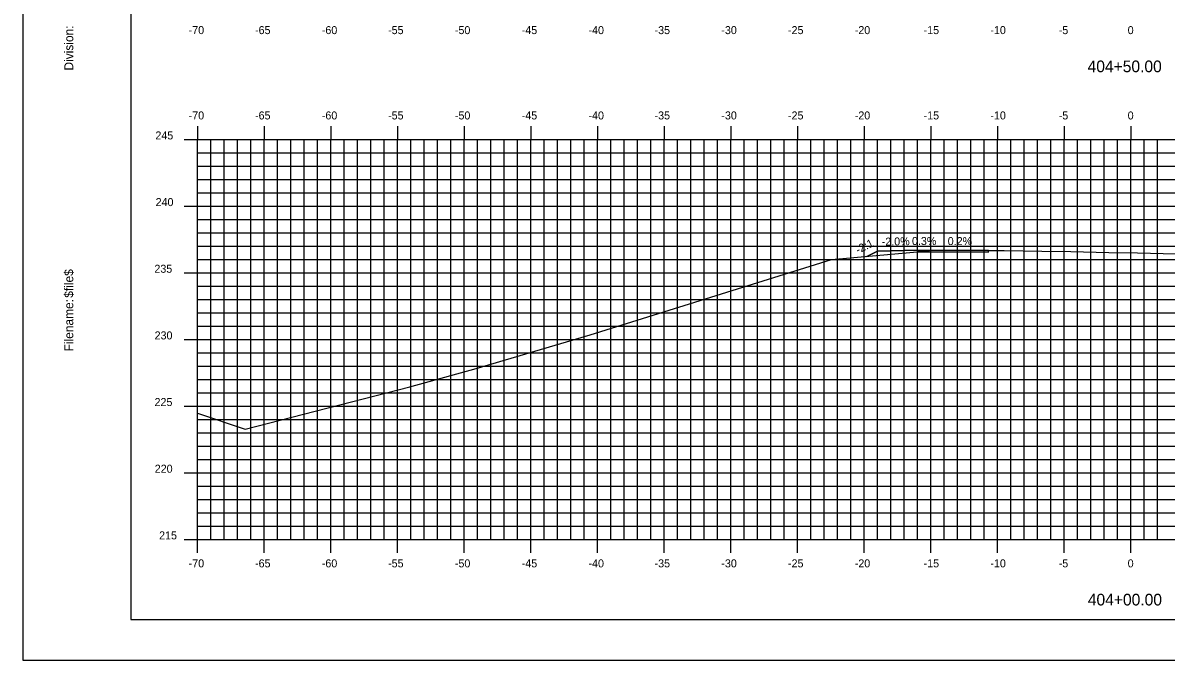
# Model space of a CAD drawing. Extents: x 1168600 to 1177589, y 610178 to 611246.
# Drawn here: x 1171110.7 to 1171196.4, y 610900.5 to 610948.3 of the extents above; entities that cross this region are included whole.
import ezdxf

# ---------------------------------------------------------------- set-up
doc = ezdxf.new("R2010")
doc.units = 0
for name, color, linetype in [('_Construction', 7, 'Continuous'), ('_Station Equation', 7, 'Continuous'), ('ANNOTATION', 7, 'Continuous'), ('D_Roadway_Edge_TW', 7, 'Continuous'), ('D_Slope_Direction', 7, 'Continuous'), ('D_Text_Standard', 7, 'Continuous'), ('H_V ANNOTATION', 7, 'Continuous'), ('MAJOR', 7, 'Continuous'), ('MATCH LINES', 7, 'Continuous'), ('MINOR', 7, 'Continuous')]:
    doc.layers.add(name, color=color, linetype=linetype)

msp = doc.modelspace()

# ---------------------------------------------------------------- linework, layer by layer
at = {"layer": '_Construction'}
for points in [[(1171110.682, 610900.537), (1171280.682, 610900.537), (1171280.682, 611010.537), (1171110.682, 611010.537)], [(1171118.776, 610903.596), (1171278.776, 610903.596), (1171278.776, 611008.596), (1171118.776, 611008.596)]]:
    msp.add_lwpolyline(points, close=True, dxfattribs=at)
at = {"layer": '_Station Equation'}
for points in [[(1171123.775, 610919.063), (1171127.343, 610917.855), (1171139.705, 610921.05), (1171144.671, 610922.423), (1171153.221, 610924.941), (1171171.316, 610930.578), (1171177.465, 610931.132), (1171178.966, 610931.275), (1171179.149, 610931.272), (1171182.044, 610931.266), (1171184.28, 610931.264), (1171187.086, 610931.217), (1171189.28, 610931.18), (1171192.129, 610931.126), (1171194.281, 610931.084), (1171197.172, 610931.022)], [(1171123.775, 610919.063), (1171127.343, 610917.855), (1171139.705, 610921.05), (1171144.671, 610922.423), (1171153.222, 610924.941), (1171171.316, 610930.578), (1171177.465, 610931.132), (1171178.966, 610931.275), (1171179.149, 610931.272), (1171182.045, 610931.266), (1171184.28, 610931.264), (1171187.087, 610931.217), (1171189.28, 610931.18), (1171192.13, 610931.126), (1171194.281, 610931.084), (1171197.172, 610931.022)]]:
    msp.add_lwpolyline(points, dxfattribs=at)
at = {"layer": 'D_Roadway_Edge_TW'}
msp.add_lwpolyline([(1171183.089, 610931.265), (1171178.966, 610931.275), (1171177.776, 610931.278), (1171177.776, 610931.153), (1171183.089, 610931.14), (1171183.089, 610931.265)], dxfattribs=at)
msp.add_lwpolyline([(1171183.089, 610931.265), (1171178.966, 610931.275), (1171177.776, 610931.278), (1171177.776, 610931.153), (1171183.089, 610931.14), (1171183.089, 610931.265)], dxfattribs=at)
at = {"layer": 'D_Slope_Direction'}
for points in [[(1171174.775, 610931.218), (1171173.977, 610930.818)], [(1171174.775, 610931.218), (1171173.977, 610930.818)], [(1171174.775, 610931.218), (1171173.977, 610930.818)], [(1171174.775, 610931.218), (1171173.977, 610930.818)], [(1171174.775, 610931.218), (1171173.977, 610930.818)], [(1171174.775, 610931.218), (1171173.977, 610930.818)], [(1171174.775, 610931.218), (1171173.977, 610930.818)], [(1171177.776, 610931.278), (1171174.775, 610931.218)], [(1171177.776, 610931.278), (1171174.775, 610931.218)]]:
    msp.add_lwpolyline(points, dxfattribs=at)
at = {"layer": 'D_Text_Standard'}
msp.add_lwpolyline([(1171173.977, 610930.818), (1171173.986, 610930.823), (1171174.775, 610931.218), (1171174.811, 610931.218), (1171177.776, 610931.278), (1171177.79, 610931.277), (1171178.966, 610931.275), (1171179.018, 610931.274), (1171183.089, 610931.265)], dxfattribs=at)
at = {"layer": 'MAJOR'}
for p, q in [((1171123.775, 610940.598), (1171123.775, 610939.596)), ((1171128.775, 610940.598), (1171128.775, 610939.596)), ((1171133.775, 610940.598), (1171133.775, 610939.596)), ((1171138.775, 610940.598), (1171138.775, 610939.596)), ((1171143.775, 610940.598), (1171143.775, 610939.596)), ((1171148.775, 610940.598), (1171148.775, 610939.596)), ((1171153.775, 610940.598), (1171153.775, 610939.596)), ((1171158.775, 610940.598), (1171158.775, 610939.596)), ((1171163.775, 610940.598), (1171163.775, 610939.596)), ((1171168.775, 610940.598), (1171168.775, 610939.596)), ((1171173.775, 610940.598), (1171173.775, 610939.596)), ((1171178.775, 610940.598), (1171178.775, 610939.596)), ((1171183.775, 610940.598), (1171183.775, 610939.596)), ((1171188.775, 610940.598), (1171188.775, 610939.596)), ((1171193.775, 610940.598), (1171193.775, 610939.596)), ((1171122.773, 610939.596), (1171123.775, 610939.596)), ((1171123.775, 610939.596), (1171263.775, 610939.596)), ((1171123.775, 610909.596), (1171123.775, 610939.596)), ((1171123.775, 610909.596), (1171123.775, 610939.596)), ((1171123.775, 610939.596), (1171263.775, 610939.596)), ((1171128.775, 610909.596), (1171128.775, 610939.596)), ((1171133.775, 610909.596), (1171133.775, 610939.596)), ((1171138.775, 610909.596), (1171138.775, 610939.596)), ((1171143.775, 610909.596), (1171143.775, 610939.596)), ((1171148.775, 610909.596), (1171148.775, 610939.596)), ((1171153.775, 610909.596), (1171153.775, 610939.596)), ((1171158.775, 610909.596), (1171158.775, 610939.596)), ((1171163.775, 610909.596), (1171163.775, 610939.596)), ((1171168.775, 610909.596), (1171168.775, 610939.596)), ((1171173.775, 610909.596), (1171173.775, 610939.596)), ((1171178.775, 610909.596), (1171178.775, 610939.596)), ((1171183.775, 610909.596), (1171183.775, 610939.596)), ((1171188.775, 610909.596), (1171188.775, 610939.596)), ((1171193.775, 610909.596), (1171193.775, 610939.596)), ((1171122.773, 610934.596), (1171123.775, 610934.596)), ((1171123.775, 610934.596), (1171263.775, 610934.596)), ((1171122.773, 610929.596), (1171123.775, 610929.596)), ((1171123.775, 610929.596), (1171263.775, 610929.596)), ((1171122.773, 610924.596), (1171123.775, 610924.596)), ((1171123.775, 610924.596), (1171263.775, 610924.596)), ((1171122.773, 610919.596), (1171123.775, 610919.596)), ((1171123.775, 610919.596), (1171263.775, 610919.596)), ((1171122.773, 610914.596), (1171123.775, 610914.596)), ((1171123.775, 610914.596), (1171263.775, 610914.596)), ((1171122.773, 610909.596), (1171123.775, 610909.596)), ((1171123.775, 610909.596), (1171263.775, 610909.596)), ((1171123.775, 610909.596), (1171263.775, 610909.596)), ((1171123.775, 610908.594), (1171123.775, 610909.596)), ((1171128.775, 610908.594), (1171128.775, 610909.596)), ((1171133.775, 610908.594), (1171133.775, 610909.596)), ((1171138.775, 610908.594), (1171138.775, 610909.596)), ((1171143.775, 610908.594), (1171143.775, 610909.596)), ((1171148.775, 610908.594), (1171148.775, 610909.596)), ((1171153.775, 610908.594), (1171153.775, 610909.596)), ((1171158.775, 610908.594), (1171158.775, 610909.596)), ((1171163.775, 610908.594), (1171163.775, 610909.596)), ((1171168.775, 610908.594), (1171168.775, 610909.596)), ((1171173.775, 610908.594), (1171173.775, 610909.596)), ((1171178.775, 610908.594), (1171178.775, 610909.596)), ((1171183.775, 610908.594), (1171183.775, 610909.596)), ((1171188.775, 610908.594), (1171188.775, 610909.596)), ((1171193.775, 610908.594), (1171193.775, 610909.596))]:
    msp.add_line(p, q, dxfattribs=at)
at = {"layer": 'MATCH LINES'}
msp.add_lwpolyline([(1171177.776, 610931.278), (1171177.776, 610931.153)], dxfattribs=at)
msp.add_lwpolyline([(1171177.776, 610931.278), (1171177.776, 610931.153)], dxfattribs=at)
at = {"layer": 'MINOR'}
for p, q in [((1171124.775, 610909.596), (1171124.775, 610939.596)), ((1171125.775, 610909.596), (1171125.775, 610939.596)), ((1171126.775, 610909.596), (1171126.775, 610939.596)), ((1171127.775, 610909.596), (1171127.775, 610939.596)), ((1171129.775, 610909.596), (1171129.775, 610939.596)), ((1171130.775, 610909.596), (1171130.775, 610939.596)), ((1171131.775, 610909.596), (1171131.775, 610939.596)), ((1171132.775, 610909.596), (1171132.775, 610939.596)), ((1171134.775, 610909.596), (1171134.775, 610939.596)), ((1171135.775, 610909.596), (1171135.775, 610939.596)), ((1171136.775, 610909.596), (1171136.775, 610939.596)), ((1171137.775, 610909.596), (1171137.775, 610939.596)), ((1171139.775, 610909.596), (1171139.775, 610939.596)), ((1171140.775, 610909.596), (1171140.775, 610939.596)), ((1171141.775, 610909.596), (1171141.775, 610939.596)), ((1171142.775, 610909.596), (1171142.775, 610939.596)), ((1171144.775, 610909.596), (1171144.775, 610939.596)), ((1171145.775, 610909.596), (1171145.775, 610939.596)), ((1171146.775, 610909.596), (1171146.775, 610939.596)), ((1171147.775, 610909.596), (1171147.775, 610939.596)), ((1171149.775, 610909.596), (1171149.775, 610939.596)), ((1171150.775, 610909.596), (1171150.775, 610939.596)), ((1171151.775, 610909.596), (1171151.775, 610939.596)), ((1171152.775, 610909.596), (1171152.775, 610939.596)), ((1171154.775, 610909.596), (1171154.775, 610939.596)), ((1171155.775, 610909.596), (1171155.775, 610939.596)), ((1171156.775, 610909.596), (1171156.775, 610939.596)), ((1171157.775, 610909.596), (1171157.775, 610939.596)), ((1171159.775, 610909.596), (1171159.775, 610939.596)), ((1171160.775, 610909.596), (1171160.775, 610939.596)), ((1171161.775, 610909.596), (1171161.775, 610939.596)), ((1171162.775, 610909.596), (1171162.775, 610939.596)), ((1171164.775, 610909.596), (1171164.775, 610939.596)), ((1171165.775, 610909.596), (1171165.775, 610939.596)), ((1171166.775, 610909.596), (1171166.775, 610939.596)), ((1171167.775, 610909.596), (1171167.775, 610939.596)), ((1171169.775, 610909.596), (1171169.775, 610939.596)), ((1171170.775, 610909.596), (1171170.775, 610939.596)), ((1171171.775, 610909.596), (1171171.775, 610939.596)), ((1171172.775, 610909.596), (1171172.775, 610939.596)), ((1171174.775, 610909.596), (1171174.775, 610939.596)), ((1171175.775, 610909.596), (1171175.775, 610939.596)), ((1171176.775, 610909.596), (1171176.775, 610939.596)), ((1171177.775, 610909.596), (1171177.775, 610939.596)), ((1171179.775, 610909.596), (1171179.775, 610939.596)), ((1171180.775, 610909.596), (1171180.775, 610939.596)), ((1171181.775, 610909.596), (1171181.775, 610939.596)), ((1171182.775, 610909.596), (1171182.775, 610939.596)), ((1171184.775, 610909.596), (1171184.775, 610939.596)), ((1171185.775, 610909.596), (1171185.775, 610939.596)), ((1171186.775, 610909.596), (1171186.775, 610939.596)), ((1171187.775, 610909.596), (1171187.775, 610939.596)), ((1171189.775, 610909.596), (1171189.775, 610939.596)), ((1171190.775, 610909.596), (1171190.775, 610939.596)), ((1171191.775, 610909.596), (1171191.775, 610939.596)), ((1171192.775, 610909.596), (1171192.775, 610939.596)), ((1171194.775, 610909.596), (1171194.775, 610939.596)), ((1171195.775, 610909.596), (1171195.775, 610939.596)), ((1171123.775, 610938.596), (1171263.775, 610938.596)), ((1171123.775, 610938.596), (1171124.777, 610938.596)), ((1171123.775, 610937.596), (1171263.775, 610937.596)), ((1171123.775, 610937.596), (1171124.777, 610937.596)), ((1171123.775, 610936.596), (1171263.775, 610936.596)), ((1171123.775, 610936.596), (1171124.777, 610936.596)), ((1171123.775, 610935.596), (1171263.775, 610935.596)), ((1171123.775, 610935.596), (1171124.777, 610935.596)), ((1171123.775, 610933.596), (1171263.775, 610933.596)), ((1171123.775, 610933.596), (1171124.777, 610933.596)), ((1171123.775, 610932.596), (1171263.775, 610932.596)), ((1171123.775, 610932.596), (1171124.777, 610932.596)), ((1171123.775, 610931.596), (1171263.775, 610931.596)), ((1171123.775, 610931.596), (1171124.777, 610931.596)), ((1171123.775, 610930.596), (1171263.775, 610930.596)), ((1171123.775, 610930.596), (1171124.777, 610930.596)), ((1171123.775, 610928.596), (1171263.775, 610928.596)), ((1171123.775, 610928.596), (1171124.777, 610928.596)), ((1171123.775, 610927.596), (1171263.775, 610927.596)), ((1171123.775, 610927.596), (1171124.777, 610927.596)), ((1171123.775, 610926.596), (1171263.775, 610926.596)), ((1171123.775, 610926.596), (1171124.777, 610926.596)), ((1171123.775, 610925.596), (1171263.775, 610925.596)), ((1171123.775, 610925.596), (1171124.777, 610925.596)), ((1171123.775, 610923.596), (1171263.775, 610923.596)), ((1171123.775, 610923.596), (1171124.777, 610923.596)), ((1171123.775, 610922.596), (1171263.775, 610922.596)), ((1171123.775, 610922.596), (1171124.777, 610922.596)), ((1171123.775, 610921.596), (1171263.775, 610921.596)), ((1171123.775, 610921.596), (1171124.777, 610921.596)), ((1171123.775, 610920.596), (1171263.775, 610920.596)), ((1171123.775, 610920.596), (1171124.777, 610920.596)), ((1171123.775, 610918.596), (1171263.775, 610918.596)), ((1171123.775, 610918.596), (1171124.777, 610918.596)), ((1171123.775, 610917.596), (1171263.775, 610917.596)), ((1171123.775, 610917.596), (1171124.777, 610917.596)), ((1171123.775, 610916.596), (1171263.775, 610916.596)), ((1171123.775, 610916.596), (1171124.777, 610916.596)), ((1171123.775, 610915.596), (1171263.775, 610915.596)), ((1171123.775, 610915.596), (1171124.777, 610915.596)), ((1171123.775, 610913.596), (1171263.775, 610913.596)), ((1171123.775, 610913.596), (1171124.777, 610913.596)), ((1171123.775, 610912.596), (1171263.775, 610912.596)), ((1171123.775, 610912.596), (1171124.777, 610912.596)), ((1171123.775, 610911.596), (1171263.775, 610911.596)), ((1171123.775, 610911.596), (1171124.777, 610911.596)), ((1171123.775, 610910.596), (1171263.775, 610910.596)), ((1171123.775, 610910.596), (1171124.777, 610910.596))]:
    msp.add_line(p, q, dxfattribs=at)

# ---------------------------------------------------------------- texts
at = {"layer": '_Construction'}
for s, p in [('Division:', (1171114.461, 610944.762)), ('$file$', (1171114.461, 610927.722)), ('Filename:', (1171114.461, 610923.695))]:
    msp.add_text(s, height=0.6696, rotation=90, dxfattribs=at).set_placement(p)
at = {"layer": 'ANNOTATION'}
for s, rotation, p in [('-2.0%', 1.14573, (1171175.096, 610931.624)), ('0.3%', 359.85587, (1171177.359, 610931.679)), ('0.2%', 359.86127, (1171180.039, 610931.672)), ('-2:1', 26.56013, (1171173.31, 610931.003))]:
    msp.add_text(s, height=0.6, rotation=rotation, dxfattribs=at).set_placement(p)
at = {"layer": 'H_V ANNOTATION'}
for s, height, p in [('-70', 0.6, (1171123.117, 610947.496)), ('-65', 0.6, (1171128.093, 610947.496)), ('-60', 0.6, (1171133.101, 610947.496)), ('-55', 0.6, (1171138.072, 610947.496)), ('-50', 0.6, (1171143.08, 610947.496)), ('-45', 0.6, (1171148.093, 610947.496)), ('-40', 0.6, (1171153.101, 610947.496)), ('-35', 0.6, (1171158.056, 610947.496)), ('-30', 0.6, (1171163.064, 610947.496)), ('-25', 0.6, (1171168.061, 610947.496)), ('-20', 0.6, (1171173.069, 610947.496)), ('-15', 0.6, (1171178.232, 610947.496)), ('-10', 0.6, (1171183.24, 610947.496)), ('-5', 0.6, (1171188.366, 610947.496)), ('0', 0.6, (1171193.535, 610947.496)), ('404+50.00', 0.875, (1171190.529, 610944.639)), ('-70', 0.6, (1171123.117, 610941.096)), ('-65', 0.6, (1171128.093, 610941.096)), ('-60', 0.6, (1171133.101, 610941.096)), ('-55', 0.6, (1171138.072, 610941.096)), ('-50', 0.6, (1171143.08, 610941.096)), ('-45', 0.6, (1171148.093, 610941.096)), ('-40', 0.6, (1171153.101, 610941.096)), ('-35', 0.6, (1171158.056, 610941.096)), ('-30', 0.6, (1171163.064, 610941.096)), ('-25', 0.6, (1171168.061, 610941.096)), ('-20', 0.6, (1171173.069, 610941.096)), ('-15', 0.6, (1171178.232, 610941.096)), ('-10', 0.6, (1171183.24, 610941.096)), ('-5', 0.6, (1171188.366, 610941.096)), ('0', 0.6, (1171193.535, 610941.096)), ('245', 0.6, (1171120.622, 610939.596)), ('240', 0.6, (1171120.638, 610934.596)), ('235', 0.6, (1171120.547, 610929.596)), ('230', 0.6, (1171120.563, 610924.596)), ('225', 0.6, (1171120.557, 610919.596)), ('220', 0.6, (1171120.573, 610914.596)), ('215', 0.6, (1171120.9, 610909.596)), ('-70', 0.6, (1171123.117, 610907.496)), ('-65', 0.6, (1171128.093, 610907.496)), ('-60', 0.6, (1171133.101, 610907.496)), ('-55', 0.6, (1171138.072, 610907.496)), ('-50', 0.6, (1171143.08, 610907.496)), ('-45', 0.6, (1171148.093, 610907.496)), ('-40', 0.6, (1171153.101, 610907.496)), ('-35', 0.6, (1171158.056, 610907.496)), ('-30', 0.6, (1171163.064, 610907.496)), ('-25', 0.6, (1171168.061, 610907.496)), ('-20', 0.6, (1171173.069, 610907.496)), ('-15', 0.6, (1171178.232, 610907.496)), ('-10', 0.6, (1171183.24, 610907.496)), ('-5', 0.6, (1171188.366, 610907.496)), ('0', 0.6, (1171193.535, 610907.496)), ('404+00.00', 0.875, (1171190.545, 610904.639))]:
    msp.add_text(s, height=height, dxfattribs=at).set_placement(p)

doc.saveas('drawing.dxf')
